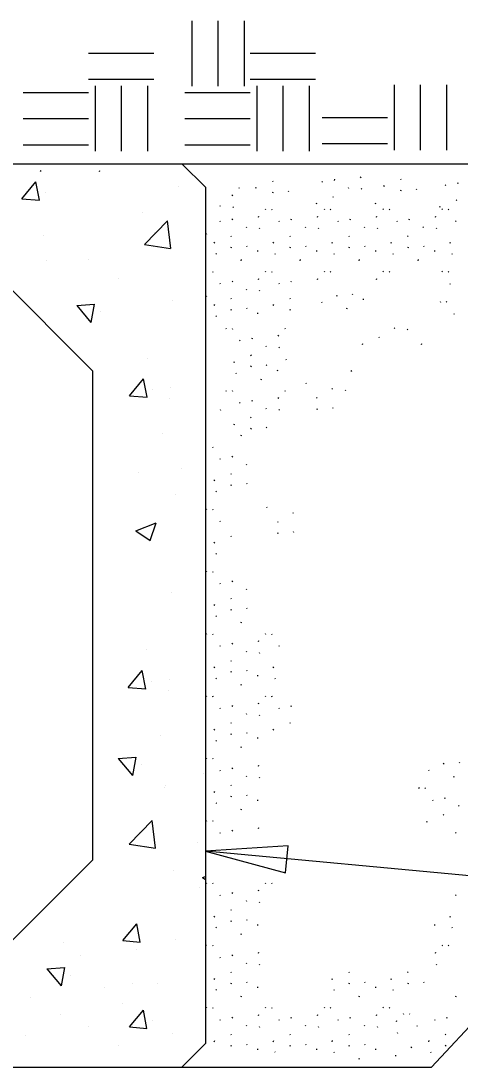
# Model space of a CAD drawing. Extents: x -1609 to 1184, y -412 to 394.
# Drawn here: x 600.868 to 602.423, y 242.813 to 246.519 of the extents above; entities that cross this region are included whole.
import ezdxf

# ---------------------------------------------------------------- set-up
doc = ezdxf.new("R2010")
doc.units = 0
doc.layers.add('Default', color=7, linetype='Continuous')
doc.layers.add('ST_Text', color=7, linetype='Continuous')

msp = doc.modelspace()

# ---------------------------------------------------------------- linework, layer by layer
at = {"layer": 'Default'}
for p, q in [((598.3883, 246.0133), (607.4734, 246.0133)), ((598.3883, 246.0133), (601.4383, 246.0133)), ((601.4383, 246.0133), (601.5217, 245.93)), ((605.3017, 246.0133), (602.3217, 242.8133)), ((600.8713, 245.8892), (600.9215, 245.949)), ((600.9336, 245.8837), (600.9215, 245.949)), ((601.427, 245.932), (601.427, 245.932)), ((601.5217, 245.93), (601.5217, 242.8967)), ((600.8713, 245.8892), (600.9336, 245.8837)), ((600.9541, 245.9114), (600.9541, 245.9114)), ((601.2986, 245.8415), (601.2986, 245.8415)), ((601.3058, 245.7269), (601.3869, 245.8115)), ((601.3985, 245.7126), (601.3869, 245.8115)), ((601.3406, 245.7688), (601.3406, 245.7688)), ((600.9471, 245.759), (600.9471, 245.759)), ((601.3058, 245.7269), (601.3984, 245.7126)), ((600.9573, 245.6696), (600.9573, 245.6696)), ((601.1066, 245.6746), (601.1066, 245.6746)), ((600.7883, 245.6133), (601.1217, 245.28)), ((601.2154, 245.6077), (601.2154, 245.6077)), ((601.066, 245.5107), (601.1282, 245.5161)), ((601.066, 245.5107), (601.1161, 245.4509)), ((601.1282, 245.5162), (601.1161, 245.4509)), ((601.4063, 245.5285), (601.4063, 245.5285)), ((601.1488, 245.4884), (601.1488, 245.4884)), ((601.3178, 245.3246), (601.3178, 245.3246)), ((601.1217, 245.28), (601.1217, 243.5467)), ((601.2524, 245.1914), (601.3027, 245.2512)), ((601.3147, 245.1859), (601.3027, 245.2512)), ((601.3353, 245.2136), (601.3353, 245.2136)), ((601.3981, 245.219), (601.3981, 245.219)), ((601.2524, 245.1914), (601.3147, 245.1859)), ((601.3937, 245.1819), (601.3937, 245.1819)), ((601.3692, 245.0575), (601.3692, 245.0575)), ((601.2836, 244.9205), (601.2836, 244.9205)), ((601.435, 244.9345), (601.435, 244.9345)), ((601.4143, 244.8418), (601.4143, 244.8418)), ((601.2746, 244.7132), (601.3475, 244.7411)), ((601.3264, 244.6782), (601.3475, 244.7411)), ((601.2746, 244.7132), (601.3263, 244.6782)), ((601.4016, 244.4952), (601.4016, 244.4952)), ((601.3131, 244.2913), (601.3131, 244.2913)), ((601.2478, 244.158), (601.298, 244.2179)), ((601.31, 244.1525), (601.298, 244.2178)), ((601.3306, 244.1803), (601.3306, 244.1803)), ((601.3934, 244.1856), (601.3934, 244.1856)), ((601.2478, 244.158), (601.31, 244.1526)), ((601.389, 244.1485), (601.389, 244.1485)), ((601.3613, 243.9894), (601.3613, 243.9894)), ((601.213, 243.9059), (601.2753, 243.9114)), ((601.213, 243.9059), (601.2632, 243.8461)), ((601.2753, 243.9114), (601.2632, 243.8461)), ((601.2958, 243.8836), (601.2958, 243.8836)), ((601.5163, 243.8528), (601.5163, 243.8528)), ((601.3763, 243.8019), (601.3763, 243.8019)), ((601.3801, 243.8092), (601.3801, 243.8092)), ((601.2517, 243.6025), (601.3328, 243.6871)), ((601.3443, 243.5882), (601.3328, 243.6871)), ((601.2865, 243.6444), (601.2865, 243.6444)), ((601.2517, 243.6025), (601.3443, 243.5882)), ((601.4928, 243.6106), (601.4928, 243.6106)), ((601.1217, 243.5467), (600.7883, 243.2133)), ((601.4096, 243.5092), (601.4096, 243.5092)), ((601.5112, 243.4843), (601.5217, 243.4883)), ((601.5112, 243.4843), (601.5217, 243.4773)), ((601.5006, 243.4504), (601.5006, 243.4504)), ((601.2286, 243.2612), (601.2788, 243.321)), ((601.2909, 243.2558), (601.2788, 243.321)), ((601.0175, 243.2549), (601.0175, 243.2549)), ((601.2286, 243.2612), (601.2909, 243.2558)), ((601.4171, 243.2661), (601.4171, 243.2661)), ((601.2759, 243.229), (601.2759, 243.229)), ((601.0785, 243.2069), (601.0785, 243.2069)), ((600.9603, 243.161), (601.0225, 243.1664)), ((600.9603, 243.161), (601.0105, 243.1012)), ((601.0225, 243.1665), (601.0105, 243.1012)), ((601.0431, 243.1387), (601.0431, 243.1387)), ((601.2635, 243.1079), (601.2635, 243.1079)), ((601.351, 243.1086), (601.351, 243.1086)), ((601.1632, 243.0937), (601.1632, 243.0937)), ((600.9025, 243.0594), (600.9025, 243.0594)), ((601.2267, 243.0397), (601.2267, 243.0397)), ((601.0095, 243.0009), (601.0095, 243.0009)), ((601.2523, 242.9557), (601.3025, 243.0155)), ((601.3146, 242.9502), (601.3025, 243.0155)), ((601.1066, 242.9558), (601.1066, 242.9558)), ((601.2523, 242.9557), (601.3146, 242.9502)), ((601.3351, 242.9779), (601.3351, 242.9779)), ((600.8861, 242.9249), (600.8861, 242.9249)), ((601.404, 242.9306), (601.404, 242.9306)), ((601.2154, 242.8888), (601.2154, 242.8888)), ((601.4383, 242.8133), (601.5217, 242.8967)), ((598.3883, 242.8133), (601.4383, 242.8133)), ((601.4383, 242.8133), (602.3217, 242.8133))]:
    msp.add_line(p, q, dxfattribs=at)
msp.add_lwpolyline([(601.8049, 243.5017), (601.8143, 243.5976), (601.5217, 243.5778)], close=True, dxfattribs=at)
at = {"layer": 'ST_Text'}
for p, q in [((601.473, 246.5191), (601.473, 246.2874)), ((601.5657, 246.5191), (601.5657, 246.2874)), ((601.6583, 246.5191), (601.6583, 246.2874)), ((601.1074, 246.4049), (601.3391, 246.4049)), ((601.6798, 246.4049), (601.9114, 246.4049)), ((601.1074, 246.3122), (601.3391, 246.3122)), ((601.1306, 246.2891), (601.1306, 246.0574)), ((601.2232, 246.2891), (601.2232, 246.0574)), ((601.3159, 246.2891), (601.3159, 246.0574)), ((601.6798, 246.3122), (601.9114, 246.3122)), ((601.7029, 246.2891), (601.7029, 246.0574)), ((601.7956, 246.2891), (601.7956, 246.0574)), ((601.8882, 246.2891), (601.8882, 246.0574)), ((602.1894, 246.2931), (602.1894, 246.0615)), ((602.2821, 246.2931), (602.2821, 246.0615)), ((602.3747, 246.2931), (602.3747, 246.0615)), ((600.8758, 246.2659), (601.1074, 246.2659)), ((601.4481, 246.2659), (601.6798, 246.2659)), ((600.8758, 246.1732), (601.1074, 246.1732)), ((601.4481, 246.1732), (601.6798, 246.1732)), ((601.9346, 246.1773), (602.1663, 246.1773)), ((600.8758, 246.0806), (601.1074, 246.0806)), ((601.4481, 246.0806), (601.6798, 246.0806)), ((601.9346, 246.0847), (602.1663, 246.0847)), ((600.9379, 245.9859), (600.9395, 245.9894)), ((601.1466, 245.9859), (601.1482, 245.9894)), ((601.7583, 245.9525), (601.7599, 245.9502)), ((601.9778, 245.9544), (601.9794, 245.958)), ((602.0708, 245.9635), (602.0723, 245.967)), ((602.2115, 245.9592), (602.2131, 245.9568)), ((601.6397, 245.9285), (601.6413, 245.9261)), ((601.7, 245.9262), (601.7015, 245.9297)), ((601.814, 245.9177), (601.8156, 245.9153)), ((601.9339, 245.9499), (601.9354, 245.9475)), ((602.0268, 245.9293), (602.0284, 245.927)), ((602.0732, 245.9251), (602.0748, 245.9227)), ((602.1532, 245.9329), (602.1548, 245.9364)), ((602.2128, 245.9168), (602.2144, 245.9203)), ((602.2673, 245.9244), (602.2688, 245.922)), ((602.3706, 245.9382), (602.3722, 245.9358)), ((602.4145, 245.9428), (602.4161, 245.9463)), ((601.6165, 245.8994), (601.6181, 245.9029)), ((601.7596, 245.9101), (601.7612, 245.9136)), ((601.9726, 245.8972), (601.9741, 245.8949)), ((602.4093, 245.8856), (602.4109, 245.8832)), ((601.5726, 245.8652), (601.5742, 245.8629)), ((601.619, 245.861), (601.6205, 245.8586)), ((601.7325, 245.8531), (601.734, 245.8507)), ((601.7548, 245.8522), (601.7564, 245.8498)), ((601.9142, 245.8709), (601.9158, 245.8744)), ((601.9412, 245.8531), (601.9427, 245.8507)), ((601.9635, 245.8522), (601.9651, 245.8498)), ((602.1229, 245.8709), (602.1245, 245.8744)), ((602.1499, 245.8531), (602.1514, 245.8507)), ((602.1722, 245.8522), (602.1738, 245.8498)), ((602.351, 245.8592), (602.3526, 245.8628)), ((602.3586, 245.8531), (602.3601, 245.8507)), ((602.3809, 245.8522), (602.3825, 245.8498)), ((601.5724, 245.8104), (601.574, 245.8081)), ((601.6163, 245.815), (601.6179, 245.8185)), ((601.7093, 245.824), (601.7109, 245.8275)), ((601.7811, 245.8104), (601.7827, 245.8081)), ((601.825, 245.815), (601.8266, 245.8185)), ((601.918, 245.824), (601.9196, 245.8275)), ((601.9898, 245.8104), (601.9914, 245.8081)), ((602.0337, 245.815), (602.0353, 245.8185)), ((602.1267, 245.824), (602.1283, 245.8275)), ((602.1985, 245.8104), (602.2001, 245.8081)), ((602.2424, 245.815), (602.244, 245.8185)), ((602.3354, 245.824), (602.337, 245.8275)), ((602.4072, 245.8104), (602.4088, 245.8081)), ((601.5238, 245.7657), (601.5253, 245.7633)), ((601.6654, 245.7899), (601.667, 245.7875)), ((601.7117, 245.7856), (601.7133, 245.7833)), ((601.8741, 245.7899), (601.8757, 245.7875)), ((601.9204, 245.7856), (601.922, 245.7833)), ((602.0828, 245.7899), (602.0843, 245.7875)), ((602.1291, 245.7856), (602.1307, 245.7833)), ((602.2915, 245.7899), (602.293, 245.7875)), ((602.3378, 245.7856), (602.3394, 245.7833)), ((601.5528, 245.7314), (601.5544, 245.735)), ((601.6111, 245.7578), (601.6127, 245.7554)), ((601.7615, 245.7314), (601.7631, 245.735)), ((601.8198, 245.7578), (601.8214, 245.7554)), ((601.9702, 245.7314), (601.9718, 245.735)), ((602.0285, 245.7578), (602.0301, 245.7554)), ((602.1789, 245.7314), (602.1805, 245.735)), ((602.2372, 245.7578), (602.2388, 245.7554)), ((602.3876, 245.7314), (602.3891, 245.735)), ((601.5585, 245.6951), (601.5601, 245.6927)), ((601.6124, 245.7153), (601.614, 245.7189)), ((601.6669, 245.7229), (601.6684, 245.7206)), ((601.7057, 245.7055), (601.7061, 245.702)), ((601.7672, 245.6951), (601.7688, 245.6927)), ((601.8211, 245.7153), (601.8227, 245.7189)), ((601.8756, 245.7229), (601.8771, 245.7206)), ((601.9144, 245.7055), (601.9148, 245.702)), ((601.9759, 245.6951), (601.9775, 245.6927)), ((602.0298, 245.7153), (602.0314, 245.7189)), ((602.0843, 245.7229), (602.0858, 245.7206)), ((602.1231, 245.7055), (602.1235, 245.702)), ((602.1846, 245.6951), (602.1862, 245.6927)), ((602.2385, 245.7153), (602.2401, 245.7189)), ((602.2929, 245.7229), (602.2945, 245.7206)), ((602.3318, 245.7055), (602.3322, 245.702)), ((602.3933, 245.6951), (602.3949, 245.6927)), ((601.6481, 245.6698), (601.6497, 245.6734)), ((601.8568, 245.6698), (601.8584, 245.6734)), ((602.0655, 245.6698), (602.0671, 245.6734)), ((602.2742, 245.6698), (602.2758, 245.6734)), ((601.5461, 245.6315), (601.5477, 245.6291)), ((601.7325, 245.6324), (601.734, 245.63)), ((601.7548, 245.6315), (601.7564, 245.6291)), ((601.9412, 245.6324), (601.9427, 245.63)), ((601.9635, 245.6315), (601.9651, 245.6291)), ((602.1499, 245.6324), (602.1514, 245.63)), ((602.1722, 245.6315), (602.1738, 245.6291)), ((602.3586, 245.6324), (602.3601, 245.63)), ((602.3809, 245.6315), (602.3825, 245.6291)), ((601.5724, 245.5897), (601.574, 245.5873)), ((601.6163, 245.5943), (601.6179, 245.5978)), ((601.7093, 245.6033), (601.7109, 245.6068)), ((601.7811, 245.5897), (601.7827, 245.5873)), ((601.825, 245.5943), (601.8266, 245.5978)), ((601.918, 245.6033), (601.9196, 245.6068)), ((602.1267, 245.6033), (602.1283, 245.6068)), ((602.3865, 245.5884), (602.3881, 245.5861)), ((601.5238, 245.5449), (601.5253, 245.5426)), ((601.6654, 245.5692), (601.667, 245.5668)), ((601.7117, 245.5649), (601.7133, 245.5625)), ((601.9862, 245.5446), (601.9878, 245.5481)), ((602.0406, 245.5522), (602.0422, 245.5498)), ((601.5528, 245.5107), (601.5544, 245.5142)), ((601.6111, 245.537), (601.6127, 245.5347)), ((601.7615, 245.5107), (601.7631, 245.5142)), ((601.8198, 245.537), (601.8214, 245.5347)), ((601.9323, 245.5243), (601.9339, 245.522)), ((602.0795, 245.5347), (602.0799, 245.5312)), ((602.3518, 245.5257), (602.3534, 245.5233)), ((602.3741, 245.5248), (602.3757, 245.5224)), ((601.5585, 245.4744), (601.5601, 245.472)), ((601.6124, 245.4946), (601.614, 245.4981)), ((601.6669, 245.5022), (601.6684, 245.4999)), ((601.7057, 245.4848), (601.7061, 245.4812)), ((601.8211, 245.4946), (601.8227, 245.4981)), ((602.0219, 245.4991), (602.0235, 245.5026)), ((602.4005, 245.483), (602.402, 245.4806)), ((601.5939, 245.431), (601.5954, 245.4286)), ((601.6162, 245.4301), (601.6178, 245.4277)), ((601.6864, 245.3929), (601.688, 245.3964)), ((601.7794, 245.4019), (601.781, 245.4054)), ((601.8026, 245.431), (601.8041, 245.4286)), ((602.1354, 245.3998), (602.137, 245.3974)), ((602.1897, 245.4319), (602.1913, 245.4295)), ((602.2361, 245.4276), (602.2376, 245.4253)), ((601.6425, 245.3883), (601.6441, 245.3859)), ((601.7355, 245.3678), (601.737, 245.3654)), ((601.7818, 245.3635), (601.7834, 245.3612)), ((602.0771, 245.3734), (602.0787, 245.3769)), ((602.2858, 245.3734), (602.2874, 245.3769)), ((601.6812, 245.3357), (601.6828, 245.3333)), ((601.8057, 245.3208), (601.8073, 245.3184)), ((601.6229, 245.3093), (601.6244, 245.3129)), ((601.6825, 245.2932), (601.6841, 245.2968)), ((601.7369, 245.3008), (601.7385, 245.2985)), ((601.6286, 245.273), (601.6302, 245.2706)), ((601.7182, 245.2477), (601.7198, 245.2513)), ((601.7758, 245.2834), (601.7762, 245.2799)), ((602.0364, 245.2802), (602.038, 245.2778)), ((601.5939, 245.2103), (601.5954, 245.2079)), ((601.8026, 245.2103), (601.8041, 245.2079)), ((601.8764, 245.2375), (601.878, 245.2351)), ((601.9694, 245.217), (601.9709, 245.2146)), ((602.0157, 245.2127), (602.0173, 245.2104)), ((601.6162, 245.2094), (601.6178, 245.207)), ((601.6864, 245.1721), (601.688, 245.1757)), ((601.7794, 245.1812), (601.781, 245.1847)), ((601.9151, 245.1849), (601.9167, 245.1825)), ((601.5731, 245.1428), (601.5747, 245.1404)), ((601.6425, 245.1676), (601.6441, 245.1652)), ((601.7355, 245.147), (601.737, 245.1447)), ((601.7818, 245.1428), (601.7834, 245.1404)), ((601.9164, 245.1424), (601.918, 245.1459)), ((601.9708, 245.15), (601.9724, 245.1477)), ((601.6812, 245.1149), (601.6828, 245.1126)), ((601.6229, 245.0886), (601.6244, 245.0921)), ((601.6825, 245.0725), (601.6841, 245.076)), ((601.7369, 245.0801), (601.7385, 245.0777)), ((601.6481, 245.0491), (601.6497, 245.0526)), ((601.5461, 245.0107), (601.5477, 245.0084)), ((601.5724, 244.9689), (601.574, 244.9666)), ((601.6163, 244.9735), (601.6179, 244.9771)), ((601.6111, 244.9163), (601.6127, 244.914)), ((601.6654, 244.9484), (601.667, 244.9461)), ((601.5528, 244.89), (601.5544, 244.8935)), ((601.6124, 244.8739), (601.614, 244.8774)), ((601.6669, 244.8815), (601.6684, 244.8791)), ((601.5585, 244.8536), (601.5601, 244.8513)), ((601.5238, 244.7909), (601.5253, 244.7885)), ((601.5461, 244.79), (601.5477, 244.7876)), ((601.7375, 244.7982), (601.7391, 244.7958)), ((601.8305, 244.7777), (601.832, 244.7753)), ((601.5724, 244.7482), (601.574, 244.7458)), ((601.7762, 244.7455), (601.7778, 244.7432)), ((601.6111, 244.6956), (601.6127, 244.6932)), ((601.7775, 244.7031), (601.7791, 244.7066)), ((601.8319, 244.7107), (601.8335, 244.7084)), ((601.5528, 244.6692), (601.5544, 244.6728)), ((601.5585, 244.6329), (601.5601, 244.6305)), ((601.5238, 244.5702), (601.5253, 244.5678)), ((601.5461, 244.5693), (601.5477, 244.5669)), ((601.5724, 244.5275), (601.574, 244.5251)), ((601.6163, 244.532), (601.6179, 244.5356)), ((601.6654, 244.5069), (601.667, 244.5046)), ((601.6111, 244.4748), (601.6127, 244.4725)), ((601.5528, 244.4485), (601.5544, 244.452)), ((601.6124, 244.4324), (601.614, 244.4359)), ((601.6669, 244.44), (601.6684, 244.4376)), ((601.5585, 244.4121), (601.5601, 244.4098)), ((601.6481, 244.3869), (601.6497, 244.3904)), ((601.5238, 244.3494), (601.5253, 244.3471)), ((601.5461, 244.3485), (601.5477, 244.3462)), ((601.7093, 244.3203), (601.7109, 244.3239)), ((601.7325, 244.3494), (601.734, 244.3471)), ((601.7548, 244.3485), (601.7564, 244.3462)), ((601.5724, 244.3067), (601.574, 244.3044)), ((601.6163, 244.3113), (601.6179, 244.3148)), ((601.6654, 244.2862), (601.667, 244.2839)), ((601.7811, 244.3067), (601.7827, 244.3044)), ((601.6111, 244.2541), (601.6127, 244.2517)), ((601.7117, 244.282), (601.7133, 244.2796)), ((601.5528, 244.2278), (601.5544, 244.2313)), ((601.6124, 244.2117), (601.614, 244.2152)), ((601.6669, 244.2193), (601.6684, 244.2169)), ((601.7615, 244.2278), (601.7631, 244.2313)), ((601.5585, 244.1914), (601.5601, 244.1891)), ((601.7057, 244.2018), (601.7061, 244.1983)), ((601.7672, 244.1914), (601.7688, 244.1891)), ((601.6481, 244.1662), (601.6497, 244.1697)), ((601.5238, 244.1287), (601.5253, 244.1263)), ((601.5461, 244.1278), (601.5477, 244.1254)), ((601.7093, 244.0996), (601.7109, 244.1031)), ((601.7325, 244.1287), (601.734, 244.1263)), ((601.7548, 244.1278), (601.7564, 244.1254)), ((601.5724, 244.086), (601.574, 244.0836)), ((601.6163, 244.0906), (601.6179, 244.0941)), ((601.6654, 244.0655), (601.667, 244.0631)), ((601.7117, 244.0612), (601.7133, 244.0589)), ((601.7811, 244.086), (601.7827, 244.0836)), ((601.825, 244.0906), (601.8266, 244.0941)), ((601.6111, 244.0334), (601.6127, 244.031)), ((601.8198, 244.0334), (601.8214, 244.031)), ((601.5528, 244.007), (601.5544, 244.0105)), ((601.6124, 243.9909), (601.614, 243.9945)), ((601.6669, 243.9985), (601.6684, 243.9962)), ((601.7615, 244.007), (601.7631, 244.0105)), ((601.5585, 243.9707), (601.5601, 243.9683)), ((601.7057, 243.9811), (601.7061, 243.9775)), ((601.6481, 243.9454), (601.6497, 243.949)), ((601.5238, 243.9079), (601.5253, 243.9056)), ((601.5461, 243.907), (601.5477, 243.9047)), ((601.7093, 243.8789), (601.7109, 243.8824)), ((602.3647, 243.8861), (602.3663, 243.8896)), ((602.4192, 243.8937), (602.4207, 243.8913)), ((601.5724, 243.8653), (601.574, 243.8629)), ((601.6163, 243.8698), (601.6179, 243.8734)), ((601.6654, 243.8447), (601.667, 243.8424)), ((601.7117, 243.8405), (601.7133, 243.8381)), ((602.3108, 243.8658), (602.3124, 243.8634)), ((602.4004, 243.8405), (602.402, 243.8441)), ((601.6111, 243.8126), (601.6127, 243.8103)), ((602.2761, 243.8031), (602.2777, 243.8007)), ((602.2984, 243.8022), (602.3, 243.7998)), ((601.5528, 243.7863), (601.5544, 243.7898)), ((601.6124, 243.7702), (601.614, 243.7737)), ((601.6669, 243.7778), (601.6684, 243.7754)), ((602.3687, 243.765), (602.3702, 243.7685)), ((601.5585, 243.7499), (601.5601, 243.7476)), ((601.6481, 243.7247), (601.6497, 243.7282)), ((601.7057, 243.7603), (601.7061, 243.7568)), ((602.3247, 243.7604), (602.3263, 243.758)), ((602.4177, 243.7399), (602.4193, 243.7375)), ((602.3634, 243.7077), (602.365, 243.7054)), ((601.5238, 243.6872), (601.5253, 243.6849)), ((601.5461, 243.6863), (601.5477, 243.684)), ((601.7093, 243.6581), (601.7109, 243.6617)), ((602.3051, 243.6814), (602.3067, 243.6849)), ((601.5724, 243.6445), (601.574, 243.6422)), ((601.6163, 243.6491), (601.6179, 243.6526)), ((602.4072, 243.6445), (602.4088, 243.6422)), ((604.1658, 243.3322), (601.5217, 243.5778)), ((601.5238, 243.4665), (601.5253, 243.4641)), ((601.5461, 243.4656), (601.5477, 243.4632)), ((601.6163, 243.4284), (601.6179, 243.4319)), ((601.7093, 243.4374), (601.7109, 243.4409)), ((601.7325, 243.4665), (601.734, 243.4641)), ((601.7548, 243.4656), (601.7564, 243.4632)), ((601.5724, 243.4238), (601.574, 243.4214)), ((601.6654, 243.4033), (601.667, 243.4009)), ((601.7117, 243.399), (601.7133, 243.3967)), ((602.4072, 243.4238), (602.4088, 243.4214)), ((601.6111, 243.3712), (601.6127, 243.3688)), ((601.5528, 243.3448), (601.5544, 243.3483)), ((601.6124, 243.3287), (601.614, 243.3323)), ((601.6669, 243.3363), (601.6684, 243.334)), ((602.3876, 243.3448), (602.3891, 243.3483)), ((601.5585, 243.3085), (601.5601, 243.3061)), ((601.6481, 243.2832), (601.6497, 243.2867)), ((601.7057, 243.3189), (601.7061, 243.3153)), ((602.3318, 243.3189), (602.3322, 243.3153)), ((602.3933, 243.3085), (602.3949, 243.3061)), ((601.5238, 243.2457), (601.5253, 243.2434)), ((602.3586, 243.2457), (602.3601, 243.2434)), ((601.5461, 243.2448), (601.5477, 243.2425)), ((601.6163, 243.2076), (601.6179, 243.2112)), ((601.7093, 243.2167), (601.7109, 243.2202)), ((602.3354, 243.2167), (602.337, 243.2202)), ((602.3809, 243.2448), (602.3825, 243.2425)), ((601.5724, 243.203), (601.574, 243.2007)), ((601.6654, 243.1825), (601.667, 243.1802)), ((601.7117, 243.1783), (601.7133, 243.1759)), ((602.3378, 243.1783), (602.3394, 243.1759)), ((601.6111, 243.1504), (601.6127, 243.1481)), ((602.0285, 243.1504), (602.0301, 243.1481)), ((602.2372, 243.1504), (602.2388, 243.1481)), ((601.5528, 243.1241), (601.5544, 243.1276)), ((601.6124, 243.108), (601.614, 243.1115)), ((601.6669, 243.1156), (601.6684, 243.1132)), ((601.7057, 243.0981), (601.7061, 243.0946)), ((601.9702, 243.1241), (601.9718, 243.1276)), ((602.0298, 243.108), (602.0314, 243.1115)), ((602.0843, 243.1156), (602.0858, 243.1132)), ((602.1231, 243.0981), (602.1235, 243.0946)), ((602.1789, 243.1241), (602.1805, 243.1276)), ((602.2385, 243.108), (602.2401, 243.1115)), ((602.2929, 243.1156), (602.2945, 243.1132)), ((601.5585, 243.0877), (601.5601, 243.0854)), ((601.6481, 243.0625), (601.6497, 243.066)), ((601.9759, 243.0877), (601.9775, 243.0854)), ((602.0655, 243.0625), (602.0671, 243.066)), ((602.1846, 243.0877), (602.1862, 243.0854)), ((602.4075, 243.0625), (602.4091, 243.066)), ((601.5238, 243.025), (601.5253, 243.0226)), ((601.5461, 243.0241), (601.5477, 243.0218)), ((601.7325, 243.025), (601.734, 243.0226)), ((601.7548, 243.0241), (601.7564, 243.0218)), ((601.9412, 243.025), (601.9427, 243.0226)), ((601.9635, 243.0241), (601.9651, 243.0218)), ((602.1499, 243.025), (602.1514, 243.0226)), ((602.1722, 243.0241), (602.1738, 243.0218)), ((601.6163, 242.9869), (601.6179, 242.9904)), ((601.7093, 242.9959), (601.7109, 242.9995)), ((601.825, 242.9869), (601.8266, 242.9904)), ((601.918, 242.9959), (601.9196, 242.9995)), ((602.0337, 242.9869), (602.0353, 242.9904)), ((602.1267, 242.9959), (602.1283, 242.9995)), ((602.221, 243.0034), (602.2225, 243.0011)), ((602.2433, 243.0025), (602.2449, 243.0002)), ((602.3758, 242.9869), (602.3773, 242.9904)), ((601.5724, 242.9823), (601.574, 242.98)), ((601.6654, 242.9618), (601.667, 242.9594)), ((601.7117, 242.9575), (601.7133, 242.9552)), ((601.7811, 242.9823), (601.7827, 242.98)), ((601.8741, 242.9618), (601.8757, 242.9594)), ((601.9204, 242.9575), (601.922, 242.9552)), ((601.9898, 242.9823), (601.9914, 242.98)), ((602.0828, 242.9618), (602.0843, 242.9594)), ((602.1291, 242.9575), (602.1307, 242.9552)), ((602.1978, 242.9744), (602.1994, 242.9779)), ((602.2696, 242.9608), (602.2712, 242.9584)), ((602.3319, 242.9823), (602.3334, 242.98)), ((601.6111, 242.9297), (601.6127, 242.9273)), ((601.8198, 242.9297), (601.8214, 242.9273)), ((602.0285, 242.9297), (602.0301, 242.9273)), ((602.2002, 242.936), (602.2018, 242.9336)), ((602.3706, 242.9297), (602.3721, 242.9273)), ((601.5528, 242.9033), (601.5544, 242.9069)), ((601.6124, 242.8872), (601.614, 242.8908)), ((601.6669, 242.8949), (601.6684, 242.8925)), ((601.7057, 242.8774), (601.7061, 242.8739)), ((601.7615, 242.9033), (601.7631, 242.9069)), ((601.8211, 242.8872), (601.8227, 242.8908)), ((601.8756, 242.8949), (601.8771, 242.8925)), ((601.9144, 242.8774), (601.9148, 242.8739)), ((601.9702, 242.9033), (601.9718, 242.9069)), ((602.0298, 242.8872), (602.0314, 242.8908)), ((602.0843, 242.8949), (602.0858, 242.8925)), ((602.1231, 242.8774), (602.1235, 242.8739)), ((602.25, 242.8818), (602.2516, 242.8853)), ((602.3122, 242.9033), (602.3138, 242.9069)), ((602.3718, 242.8872), (602.3734, 242.8908)), ((601.7672, 242.867), (601.7679, 242.8659)), ((601.9759, 242.867), (601.9775, 242.8646)), ((602.0655, 242.8417), (602.0671, 242.8453)), ((602.1942, 242.8558), (602.1946, 242.8523)), ((602.3179, 242.867), (602.3195, 242.8646))]:
    msp.add_line(p, q, dxfattribs=at)

doc.saveas('drawing.dxf')
